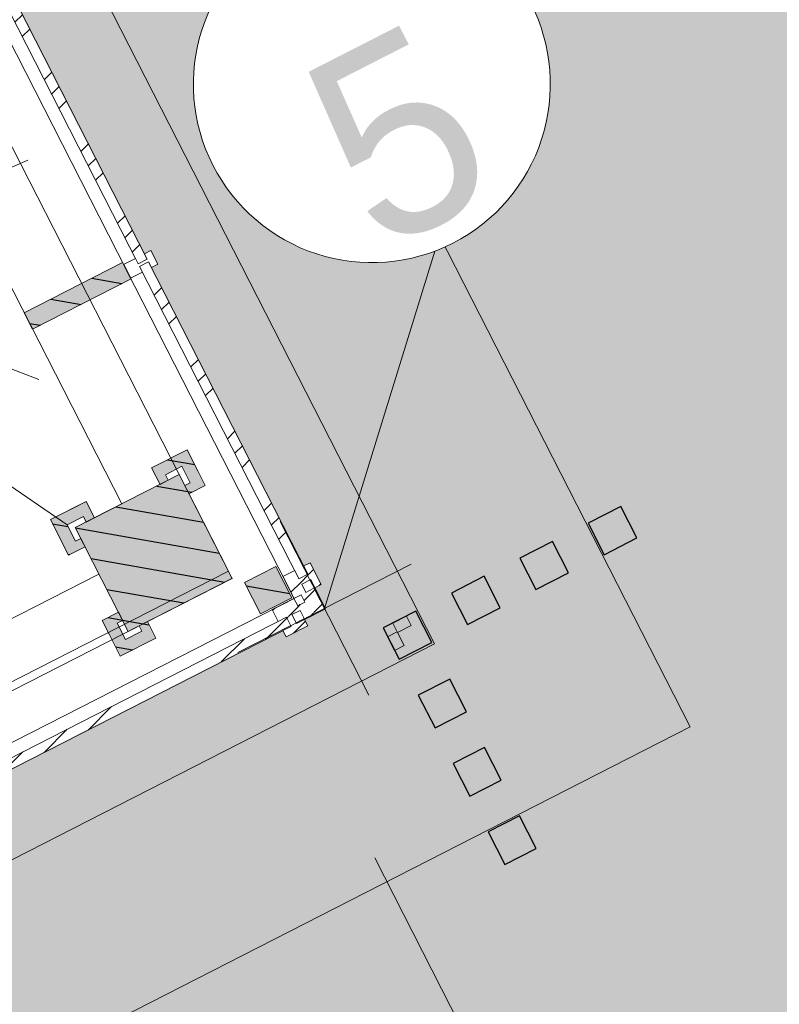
# Model space of a CAD drawing. Header units: metres. Extents: x 538891 to 1080079, y 6588829 to 13178720.
# Tile 845 of 1056: x 539936.97 to 539939.44, y 6589202.28 to 6589205.49. Entities that reach past the tile are written whole.
import ezdxf

# ---------------------------------------------------------------- set-up
doc = ezdxf.new("R2010")
doc.units = ezdxf.units.M
doc.header["$LTSCALE"] = 0.4
doc.header["$PDMODE"] = 1
doc.header["$PDSIZE"] = -2
for name, pattern in [('DASHED', [52.916667, 26.458333, -26.458333]), ('Hidden Line', [48.902778, 35.277778, -13.625]), ('Triple Dashed', [92.604163, 66.145831, -26.458332])]:
    doc.linetypes.add(name, pattern=pattern)
for name, color, linetype in [('AR', 7, 'Continuous'), ('KINO_ASENDIPLAAN', 7, 'Continuous'), ('KINO_GRID', 7, 'Continuous'), ('KINO_PINNAKATTED 2', 7, 'Continuous')]:
    doc.layers.add(name, color=color, linetype=linetype)
doc.styles.add('HK Explorer Book', font='txt')
pattern_1 = [(45, (0, 0), (-0.176776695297, 0.176776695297), []), (45, (-0.03536, 0.03536), (-0.176776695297, 0.176776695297), []), (45, (-0.0707, 0.0707), (-0.176776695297, 0.176776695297), [])]
pattern_2 = [(-10, (42.05, 28.59), (0.015628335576, 0.0886326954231), [])]

# ---------------------------------------------------------------- blocks, each defined once
blk = doc.blocks.new('Parametric Object-242')
at = {"color": 7, "linetype": 'Continuous', "lineweight": 9}
for p, q in [((0, 0), (0.9142, 0.9395)), ((0, 0.3175), (0, -0.3175)), ((-0.3175, 0), (0.3175, 0))]:
    blk.add_line(p, q, dxfattribs=at)
at = {"color": 0, "flags": 1}
for tag in ['Stake_#', 'segment_type', 'segment_length', 'segment_angle', 'segment_radius', 'segment_sweep', 'segment_rise', 'clockmode', 'polyline_ID', 'tag']:
    blk.add_attdef(tag, (539936.7518, 6589203.1437), '', height=0.00018, dxfattribs=at)
at = {"color": 255, "linetype": 'Continuous', "lineweight": 9}
blk.add_wipeout([(0.9142, 0.8699), (0.8572, 0.8727), (0.8007, 0.8811), (0.7453, 0.8949), (0.6915, 0.9142), (0.6399, 0.9386), (0.5909, 0.9679), (0.5451, 1.002), (0.5027, 1.0403), (0.4644, 1.0826), (0.4304, 1.1285), (0.401, 1.1775), (0.3766, 1.2291), (0.3574, 1.2828), (0.3435, 1.3382), (0.3351, 1.3947), (0.3323, 1.4518), (0.3351, 1.5088), (0.3435, 1.5653), (0.3574, 1.6207), (0.3766, 1.6744), (0.401, 1.7261), (0.4304, 1.775), (0.4644, 1.8209), (0.5027, 1.8632), (0.5451, 1.9016), (0.5909, 1.9356), (0.6399, 1.9649), (0.6915, 1.9893), (0.7453, 2.0086), (0.8007, 2.0225), (0.8572, 2.0308), (0.9142, 2.0336), (0.9712, 2.0308), (1.0277, 2.0225), (1.0831, 2.0086), (1.1369, 1.9893), (1.1885, 1.9649), (1.2375, 1.9356), (1.2833, 1.9016), (1.3256, 1.8632), (1.364, 1.8209), (1.398, 1.775), (1.4274, 1.7261), (1.4518, 1.6744), (1.471, 1.6207), (1.4849, 1.5653), (1.4933, 1.5088), (1.4961, 1.4518), (1.4933, 1.3947), (1.4849, 1.3382), (1.471, 1.2828), (1.4518, 1.2291), (1.4274, 1.1775), (1.398, 1.1285), (1.364, 1.0826), (1.3256, 1.0403), (1.2833, 1.002), (1.2375, 0.9679), (1.1885, 0.9386), (1.1369, 0.9142), (1.0831, 0.8949), (1.0277, 0.8811), (0.9712, 0.8727)], dxfattribs=at)
at = {"color": 7, "linetype": 'Continuous', "lineweight": 9, "flags": 128}
blk.add_lwpolyline([(0.3323, 1.4518, 0.414214), (0.9142, 0.8699, 0.414214), (1.4961, 1.4518, 0.414214), (0.9142, 2.0336, 0.414214)], format="xyb", close=True, dxfattribs=at)
at = {"color": 7, "insert": (0.9142, 0.9395), "char_height": 0.6328, "attachment_point": 8, "line_spacing_factor": 0.975274, "style": 'HK Explorer Book'}
blk.add_mtext('5', dxfattribs=at)

msp = doc.modelspace()

# ---------------------------------------------------------------- hatches: boundary and pattern name
at = {"layer": 'AR', "linetype": 'Continuous', "lineweight": 9, "true_color": 0xe2f3f5}
h = msp.add_hatch(dxfattribs=at)
h.set_pattern_fill('ALUMINUM_0001', style=0, pattern_type=2)
h.set_pattern_definition(pattern_1)
h.paths.add_polyline_path([(539936.7355, 6589205.9738), (539936.7061, 6589205.9588), (539937.3516, 6589204.694), (539937.381, 6589204.709)])
h = msp.add_hatch(dxfattribs=at)
h.set_pattern_fill('ALUMINUM_0001', style=0, pattern_type=2)
h.set_pattern_definition(pattern_1)
h.paths.add_polyline_path([(539937.3855, 6589204.7001), (539937.3561, 6589204.6851), (539937.8756, 6589203.6674), (539937.905, 6589203.6824)])
at = {"layer": 'AR', "linetype": 'Continuous', "lineweight": 0, "true_color": 0xcccccc}
for points in [[(539937.5168, 6589203.9447), (539937.5703, 6589203.9719), (539937.5475, 6589204.0165), (539937.5112, 6589204.0877), (539937.3954, 6589204.0286), (539937.4227, 6589203.9752), (539937.4494, 6589203.9888), (539937.4403, 6589204.0066), (539937.4937, 6589204.0339), (539937.521, 6589203.9805), (539937.5032, 6589203.9714)], [(539937.2089, 6589203.8661), (539937.1816, 6589203.9195), (539937.1371, 6589203.8968), (539937.0658, 6589203.8604), (539937.1249, 6589203.7446), (539937.1784, 6589203.7719), (539937.1647, 6589203.7986), (539937.1469, 6589203.7895), (539937.1196, 6589203.843), (539937.1731, 6589203.8703), (539937.1822, 6589203.8524)], [(539937.2875, 6589203.5581), (539937.234, 6589203.5309), (539937.2568, 6589203.4863), (539937.2931, 6589203.4151), (539937.4089, 6589203.4742), (539937.3816, 6589203.5276), (539937.3549, 6589203.514), (539937.364, 6589203.4962), (539937.3106, 6589203.4689), (539937.2833, 6589203.5223), (539937.3011, 6589203.5314)]]:
    msp.add_hatch(color=254, dxfattribs=at).paths.add_polyline_path(points)
at = {"layer": 'AR', "linetype": 'Continuous', "lineweight": 25, "true_color": 0x848484}
h = msp.add_hatch(dxfattribs=at)
h.set_pattern_fill('WOOD_0001', color=252, style=0, pattern_type=2)
h.set_pattern_definition(pattern_2)
h.paths.add_polyline_path([(539937.5168, 6589203.9447), (539937.5703, 6589203.9719), (539937.5475, 6589204.0165), (539937.5112, 6589204.0877), (539937.3954, 6589204.0286), (539937.4227, 6589203.9752), (539937.4494, 6589203.9888), (539937.4403, 6589204.0066), (539937.4937, 6589204.0339), (539937.521, 6589203.9805), (539937.5032, 6589203.9714)])
h = msp.add_hatch(dxfattribs=at)
h.set_pattern_fill('WOOD_0001', color=252, style=0, pattern_type=2)
h.set_pattern_definition(pattern_2)
h.paths.add_polyline_path([(539937.6577, 6589203.6685), (539937.485, 6589204.007), (539937.1465, 6589203.8343), (539937.3193, 6589203.4958)])
h = msp.add_hatch(dxfattribs=at)
h.set_pattern_fill('WOOD_0001', color=252, style=0, pattern_type=2)
h.set_pattern_definition(pattern_2)
h.paths.add_polyline_path([(539937.2089, 6589203.8661), (539937.1816, 6589203.9195), (539937.1371, 6589203.8968), (539937.0658, 6589203.8604), (539937.1249, 6589203.7446), (539937.1784, 6589203.7719), (539937.1647, 6589203.7986), (539937.1469, 6589203.7895), (539937.1196, 6589203.843), (539937.1731, 6589203.8703), (539937.1822, 6589203.8524)])
at = {"layer": 'AR', "linetype": 'Continuous', "lineweight": 9, "true_color": 0xe2f3f5}
h = msp.add_hatch(dxfattribs=at)
h.set_pattern_fill('ALUMINUM_0001', style=0, pattern_type=2)
h.set_pattern_definition(pattern_1)
h.paths.add_polyline_path([(539937.8498, 6589203.5123), (539937.8348, 6589203.5417), (539936.8285, 6589203.0281), (539936.8435, 6589202.9987)])
at = {"layer": 'AR', "linetype": 'Continuous', "lineweight": 25, "true_color": 0x848484}
h = msp.add_hatch(dxfattribs=at)
h.set_pattern_fill('WOOD_0001', color=252, style=0, pattern_type=2)
h.set_pattern_definition(pattern_2)
h.paths.add_polyline_path([(539937.2875, 6589203.5581), (539937.234, 6589203.5309), (539937.2568, 6589203.4863), (539937.2931, 6589203.4151), (539937.4089, 6589203.4742), (539937.3816, 6589203.5276), (539937.3549, 6589203.514), (539937.364, 6589203.4962), (539937.3106, 6589203.4689), (539937.2833, 6589203.5223), (539937.3011, 6589203.5314)])
at = {"layer": 'KINO_PINNAKATTED 2', "linetype": 'Continuous', "lineweight": 0, "true_color": 0xd4dae2}
h = msp.add_hatch(color=254, dxfattribs=at)
h.paths.add_polyline_path([(539933.6085, 6589273.0071), (539931.0081, 6589278.1018), (539927.9129, 6589276.522), (539930.5133, 6589271.4273), (539895.4868, 6589253.5497), (539896.7416, 6589251.0914), (539898.6753, 6589252.0784), (539898.7326, 6589251.9662), (539903.1673, 6589254.2296), (539906.2625, 6589255.8094), (539909.5358, 6589257.4801), (539912.6309, 6589259.0599), (539925.4569, 6589265.6063), (539924.7949, 6589266.9031), (539927.8901, 6589268.4829), (539928.552, 6589267.186), (539931.7131, 6589268.7994), (539935.6018, 6589261.1806), (539938.8092, 6589262.8176), (539934.8632, 6589270.5488), (539947.6891, 6589277.0952), (539960.7365, 6589251.5324), (539947.9104, 6589244.9861), (539948.515, 6589243.8015), (539945.3058, 6589242.1635), (539945.2114, 6589242.3486), (539938.2711, 6589238.8062), (539938.2748, 6589238.799), (539938.5331, 6589238.9309), (539938.5558, 6589238.8863), (539938.5349, 6589238.8756), (539939.146, 6589237.6784), (539939.1669, 6589237.689), (539939.1786, 6589237.6661), (539942.0107, 6589239.1124), (539943.9742, 6589235.2655), (539941.124, 6589233.8107), (539941.8019, 6589232.4748), (539927.0487, 6589224.9475), (539927.1537, 6589224.7418), (539929.5283, 6589225.9538), (539930.126, 6589224.7828), (539927.7514, 6589223.5708), (539929.097, 6589220.9344), (539931.4716, 6589222.1464), (539933.3764, 6589218.4144), (539931.0018, 6589217.2024), (539929.7471, 6589219.6605), (539934.9444, 6589209.4775), (539937.3192, 6589210.6896), (539937.927, 6589209.4987), (539935.5522, 6589208.2866), (539937.9591, 6589203.5709), (539925.4216, 6589197.1605), (539925.4244, 6589197.1552), (539925.3887, 6589197.137), (539925.4224, 6589197.0711), (539924.4537, 6589196.5767), (539925.2563, 6589195.0041), (539922.1612, 6589193.4244), (539921.3586, 6589194.9969), (539918.0853, 6589193.3262), (539918.8879, 6589191.7537), (539917.4265, 6589191.0078), (539921.9771, 6589182.092), (539923.4385, 6589182.8379), (539936.1754, 6589189.3388), (539932.925, 6589195.7072), (539945.6618, 6589202.2082), (539943.107, 6589207.2138), (539941.5148, 6589206.4012), (539939.5191, 6589210.3113), (539941.1112, 6589211.1239), (539934.6104, 6589223.8607), (539950.6205, 6589232.0323), (539953.2222, 6589226.935), (539960.5209, 6589230.6632), (539960.4879, 6589230.5344), (539962.3055, 6589231.462), (539962.3387, 6589231.5913), (539967.5488, 6589234.2532), (539968.8955, 6589231.6147), (539965.7113, 6589229.9895), (539968.2662, 6589224.9838), (539971.4504, 6589226.609), (539963.9689, 6589241.2671), (539965.609, 6589247.7099), (539964.884, 6589247.3398), (539964.2792, 6589248.5243), (539966.0337, 6589249.4199), (539967.9882, 6589257.2906), (539966.2762, 6589256.4168), (539967.1048, 6589254.783), (539962.2394, 6589252.2997), (539948.5421, 6589279.136), (539964.257, 6589287.1569), (539962.3675, 6589287.6857), (539947.934, 6589280.3273), (539941.869, 6589292.2102), (539939.7602, 6589292.6298), (539946.4344, 6589279.5534), (539941.2506, 6589276.9076), (539934.7494, 6589289.6443), (539933.8942, 6589289.2078), (539933.5286, 6589287.5279), (539934.1697, 6589287.8552), (539940.066, 6589276.303)])
h.paths.add_polyline_path([(539963.3574, 6589238.5332), (539961.3578, 6589237.5126), (539962.0534, 6589236.1499), (539964.053, 6589237.1705)], flags=16)
h.paths.add_polyline_path([(539957.5501, 6589233.9635), (539956.9454, 6589235.1483), (539953.8502, 6589233.5685), (539954.4549, 6589232.3837)], flags=16)
h.paths.add_polyline_path([(539936.4944, 6589228.0333), (539935.8967, 6589229.2043), (539932.8016, 6589227.6245), (539933.3993, 6589226.4535)], flags=16)
h.paths.add_polyline_path([(539929.8303, 6589194.1271), (539923.3728, 6589190.8311), (539924.0683, 6589189.4684), (539930.5258, 6589192.7643)], flags=16)
h.paths.add_polyline_path([(539964.1454, 6589248.5683), (539964.8411, 6589247.2055)], flags=16)
h.paths.add_polyline_path([(539950.5107, 6589239.8914), (539953.784, 6589241.5621), (539953.0885, 6589242.9249), (539949.8152, 6589241.2542)], flags=16)
h.paths.add_polyline_path([(539959.4569, 6589246.1753), (539957.4556, 6589245.1538), (539958.1546, 6589243.7928), (539960.1525, 6589244.8126)], flags=16)

# ---------------------------------------------------------------- linework, layer by layer
at = {"layer": 'AR', "color": 7, "linetype": 'DASHED', "lineweight": 9}
msp.add_line((539915.2285, 6589218.8965), (539937.1196, 6589203.843), dxfattribs=at)
at = {"layer": 'AR', "color": 7, "linetype": 'Continuous', "lineweight": 9}
for p, q in [((539939.1513, 6589203.1846), (539936.2509, 6589208.8672)), ((539938.3172, 6589203.455), (539935.6986, 6589208.5854)), ((539936.9802, 6589204.5346), (539937.0075, 6589204.4811)), ((539937.6983, 6589203.6556), (539937.8008, 6589203.7079)), ((539937.6983, 6589203.6556), (539937.7506, 6589203.5532)), ((539927.9963, 6589198.1872), (539938.3172, 6589203.455)), ((539928.2782, 6589197.6349), (539939.1513, 6589203.1846))]:
    msp.add_line(p, q, dxfattribs=at)
at = {"layer": 'AR', "color": 251, "linetype": 'Continuous', "lineweight": 9, "true_color": 0x575757}
for p, q in [((539936.9919, 6589205.032), (539936.5483, 6589204.8398)), ((539936.5019, 6589204.5207), (539937.0274, 6589204.3168))]:
    msp.add_line(p, q, dxfattribs=at)
at = {"layer": 'AR', "color": 9, "linetype": 'Continuous', "lineweight": 9, "true_color": 0xc9c5ab, "flags": 128}
msp.add_lwpolyline([(539930.1743, 6589208.1684), (539933.343, 6589201.9603), (539933.4588, 6589202.0194), (539933.5179, 6589201.9036), (539933.4644, 6589201.8763), (539933.5099, 6589201.7872), (539937.2238, 6589203.6828), (539937.1784, 6589203.7719), (539937.1249, 6589203.7446), (539937.0658, 6589203.8604), (539937.1816, 6589203.9195), (539937.2089, 6589203.8661), (539937.2982, 6589203.9117), (539934.075, 6589210.2267)], dxfattribs=at)
at = {"layer": 'AR', "color": 7, "linetype": 'Continuous', "lineweight": 9, "flags": 128}
msp.add_lwpolyline([(539930.1743, 6589208.1684), (539933.343, 6589201.9603), (539933.4588, 6589202.0194), (539933.5179, 6589201.9036), (539933.4644, 6589201.8763), (539933.5099, 6589201.7872), (539937.2238, 6589203.6828), (539937.1784, 6589203.7719), (539937.1249, 6589203.7446), (539937.0658, 6589203.8604), (539937.1816, 6589203.9195), (539937.2089, 6589203.8661), (539937.2982, 6589203.9117), (539934.075, 6589210.2267)], dxfattribs=at)
at = {"layer": 'AR', "color": 250, "linetype": 'Continuous', "lineweight": 9, "true_color": 0x333333, "flags": 128}
msp.add_lwpolyline([(539933.957, 6589209.6873), (539935.4387, 6589206.7844), (539935.9375, 6589207.039), (539937.6458, 6589203.6919), (539925.2561, 6589197.3682), (539925.1652, 6589197.5464), (539916.0361, 6589192.8868), (539916.8141, 6589191.3625), (539916.9566, 6589191.4353), (539922.1482, 6589181.2636)], dxfattribs=at)
msp.add_lwpolyline([(539933.957, 6589209.6873), (539935.4387, 6589206.7844), (539935.9375, 6589207.039), (539937.6458, 6589203.6919), (539925.2561, 6589197.3682), (539925.1652, 6589197.5464), (539916.0361, 6589192.8868), (539916.8141, 6589191.3625), (539916.9566, 6589191.4353), (539922.1482, 6589181.2636)], dxfattribs=at)
msp.add_lwpolyline([(539933.957, 6589209.6873), (539935.4387, 6589206.7844), (539935.9375, 6589207.039), (539937.6458, 6589203.6919), (539925.2561, 6589197.3682), (539925.1652, 6589197.5464), (539916.0361, 6589192.8868), (539916.8141, 6589191.3625), (539916.9566, 6589191.4353), (539922.1482, 6589181.2636)], dxfattribs=at)
msp.add_lwpolyline([(539933.957, 6589209.6873), (539935.4387, 6589206.7844), (539935.9375, 6589207.039), (539937.6458, 6589203.6919), (539925.2561, 6589197.3682), (539925.1652, 6589197.5464), (539916.0361, 6589192.8868), (539916.8141, 6589191.3625), (539916.9566, 6589191.4353), (539922.1482, 6589181.2636)], dxfattribs=at)
msp.add_lwpolyline([(539933.957, 6589209.6873), (539935.4387, 6589206.7844), (539935.9375, 6589207.039), (539937.6458, 6589203.6919), (539925.2561, 6589197.3682), (539925.1652, 6589197.5464), (539916.0361, 6589192.8868), (539916.8141, 6589191.3625), (539916.9566, 6589191.4353), (539922.1482, 6589181.2636)], dxfattribs=at)
msp.add_lwpolyline([(539933.957, 6589209.6873), (539935.4387, 6589206.7844), (539935.9375, 6589207.039), (539937.6458, 6589203.6919), (539925.2561, 6589197.3682), (539925.1652, 6589197.5464), (539916.0361, 6589192.8868), (539916.8141, 6589191.3625), (539916.9566, 6589191.4353), (539922.1482, 6589181.2636)], dxfattribs=at)
at = {"layer": 'AR', "color": 7, "linetype": 'Continuous', "lineweight": 9, "flags": 128}
for points in [[(539936.7355, 6589205.9738), (539936.7061, 6589205.9588), (539937.3516, 6589204.694), (539937.381, 6589204.709)], [(539937.3855, 6589204.7001), (539937.3561, 6589204.6851), (539937.8756, 6589203.6674), (539937.905, 6589203.6824)], [(539937.5168, 6589203.9447), (539937.5703, 6589203.9719), (539937.5475, 6589204.0165), (539937.5112, 6589204.0877), (539937.3954, 6589204.0286), (539937.4227, 6589203.9752), (539937.4494, 6589203.9888), (539937.4403, 6589204.0066), (539937.4937, 6589204.0339), (539937.521, 6589203.9805), (539937.5032, 6589203.9714)], [(539937.6577, 6589203.6685), (539937.485, 6589204.007), (539937.1465, 6589203.8343), (539937.3193, 6589203.4958)], [(539937.2089, 6589203.8661), (539937.1816, 6589203.9195), (539937.1371, 6589203.8968), (539937.0658, 6589203.8604), (539937.1249, 6589203.7446), (539937.1784, 6589203.7719), (539937.1647, 6589203.7986), (539937.1469, 6589203.7895), (539937.1196, 6589203.843), (539937.1731, 6589203.8703), (539937.1822, 6589203.8524)], [(539937.8498, 6589203.5123), (539937.8348, 6589203.5417), (539936.8285, 6589203.0281), (539936.8435, 6589202.9987)], [(539937.2875, 6589203.5581), (539937.234, 6589203.5309), (539937.2568, 6589203.4863), (539937.2931, 6589203.4151), (539937.4089, 6589203.4742), (539937.3816, 6589203.5276), (539937.3549, 6589203.514), (539937.364, 6589203.4962), (539937.3106, 6589203.4689), (539937.2833, 6589203.5223), (539937.3011, 6589203.5314)]]:
    msp.add_lwpolyline(points, close=True, dxfattribs=at)
at = {"layer": 'AR', "color": 8, "linetype": 'Continuous', "lineweight": 25, "true_color": 0x808080, "flags": 128}
for points in [[(539938.9251, 6589203.9028), (539938.8182, 6589203.8482), (539938.8705, 6589203.7458), (539938.9773, 6589203.8004)], [(539938.7024, 6589203.7891), (539938.5955, 6589203.7346), (539938.6478, 6589203.6322), (539938.7547, 6589203.6867)], [(539938.4797, 6589203.6755), (539938.3728, 6589203.6209), (539938.4251, 6589203.5185), (539938.532, 6589203.5731)], [(539938.257, 6589203.5618), (539938.1502, 6589203.5073), (539938.2024, 6589203.4048), (539938.3093, 6589203.4594)], [(539938.4219, 6589203.2334), (539938.3673, 6589203.3402), (539938.2649, 6589203.288), (539938.3195, 6589203.1811)], [(539938.5355, 6589203.0107), (539938.481, 6589203.1176), (539938.3786, 6589203.0653), (539938.4331, 6589202.9584)], [(539938.6492, 6589202.788), (539938.5946, 6589202.8949), (539938.4922, 6589202.8426), (539938.5468, 6589202.7357)]]:
    msp.add_lwpolyline(points, close=True, dxfattribs=at)
at = {"layer": 'AR', "color": 7, "linetype": 'Hidden Line', "lineweight": 9, "flags": 128}
for points in [[(539938.2259, 6589203.5459), (539938.1813, 6589203.5232), (539938.1972, 6589203.492), (539938.2418, 6589203.5147)], [(539938.1649, 6589203.4783), (539938.1877, 6589203.4338), (539938.2188, 6589203.4497), (539938.1961, 6589203.4942)]]:
    msp.add_lwpolyline(points, close=True, dxfattribs=at)
at = {"layer": 'AR', "color": 254, "linetype": 'Continuous', "true_color": 0xcccccc}
msp.add_solid([(539937.6577, 6589203.6685), (539937.485, 6589204.007), (539937.3193, 6589203.4958), (539937.1465, 6589203.8343)], dxfattribs=at)
at = {"layer": 'AR', "color": 9, "linetype": 'Continuous', "true_color": 0xc0c0c0}
for points in [[(539938.9251, 6589203.9028), (539938.8182, 6589203.8482), (539938.9773, 6589203.8004), (539938.8705, 6589203.7458)], [(539938.7024, 6589203.7891), (539938.5955, 6589203.7346), (539938.7547, 6589203.6867), (539938.6478, 6589203.6322)], [(539938.4797, 6589203.6755), (539938.3728, 6589203.6209), (539938.532, 6589203.5731), (539938.4251, 6589203.5185)], [(539938.257, 6589203.5618), (539938.1502, 6589203.5073), (539938.3093, 6589203.4594), (539938.2024, 6589203.4048)], [(539938.4219, 6589203.2334), (539938.3673, 6589203.3402), (539938.3195, 6589203.1811), (539938.2649, 6589203.288)], [(539938.5355, 6589203.0107), (539938.481, 6589203.1176), (539938.4331, 6589202.9584), (539938.3786, 6589203.0653)], [(539938.6492, 6589202.788), (539938.5946, 6589202.8949), (539938.5468, 6589202.7357), (539938.4922, 6589202.8426)]]:
    msp.add_solid(points, dxfattribs=at)
at = {"layer": 'KINO_GRID', "color": 254, "linetype": 'Continuous', "true_color": 0xe6e6e6}
for points in [[(539952.0568, 6589197.5427), (539952.1459, 6589197.5882), (539935.7917, 6589229.41), (539935.8808, 6589229.4555)], [(539950.7149, 6589192.308), (539950.804, 6589192.3534), (539932.6075, 6589227.7848), (539932.6966, 6589227.8302)], [(539929.4233, 6589226.1595), (539947.7238, 6589190.3044), (539929.5124, 6589226.205), (539947.8129, 6589190.3499)], [(539937.4024, 6589202.809), (539937.4479, 6589202.7199), (539943.7116, 6589206.0292), (539943.757, 6589205.9401)], [(539937.5479, 6589204.3765), (539939.9227, 6589205.5886), (539937.5025, 6589204.4655), (539939.8773, 6589205.6776)], [(539937.2388, 6589203.2032), (539937.1497, 6589203.1577), (539939.4279, 6589198.9141), (539939.3389, 6589198.8686)], [(539938.0823, 6589201.5505), (539938.1278, 6589201.4614), (539941.1774, 6589203.1303), (539941.2229, 6589203.0412)]]:
    msp.add_solid(points, dxfattribs=at)

# ---------------------------------------------------------------- next in the draw order: wipeouts: each hides what was drawn before it
at = {"color": 255, "linetype": 'Continuous', "lineweight": 5}
for points in [[(539937.3561, 6589204.6851), (539937.3855, 6589204.7001), (539937.3946, 6589204.6823), (539937.4156, 6589204.693), (539937.3928, 6589204.7375), (539937.3719, 6589204.7268), (539937.381, 6589204.709), (539937.3516, 6589204.694), (539937.3425, 6589204.7118), (539937.3038, 6589204.6921), (539937.3265, 6589204.6475), (539937.3652, 6589204.6673)], [(539937.8348, 6589203.5417), (539937.8498, 6589203.5123), (539937.8676, 6589203.5214), (539937.8526, 6589203.5507)]]:
    msp.add_wipeout(points, dxfattribs=at).dxf.layer = 'AR'

# ---------------------------------------------------------------- next in the draw order: hatches: boundary and pattern name
at = {"layer": 'AR', "linetype": 'Continuous', "lineweight": 25, "true_color": 0x848484}
h = msp.add_hatch(dxfattribs=at)
h.set_pattern_fill('ALUMINUM_0001_1', color=252, style=0, pattern_type=2)
h.set_pattern_definition(pattern_1)
h.paths.add_polyline_path([(539937.3561, 6589204.6851), (539937.3855, 6589204.7001), (539937.3946, 6589204.6823), (539937.4156, 6589204.693), (539937.3928, 6589204.7375), (539937.3719, 6589204.7268), (539937.381, 6589204.709), (539937.3516, 6589204.694), (539937.3425, 6589204.7118), (539937.3038, 6589204.6921), (539937.3265, 6589204.6475), (539937.3652, 6589204.6673)])
h = msp.add_hatch(dxfattribs=at)
h.set_pattern_fill('WOOD_0001', color=252, style=0, pattern_type=2)
h.set_pattern_definition(pattern_2)
h.paths.add_polyline_path([(539936.9802, 6589204.5346), (539937.0075, 6589204.4811), (539937.3282, 6589204.6448), (539937.3009, 6589204.6982)])
h = msp.add_hatch(dxfattribs=at)
h.set_pattern_fill('ALUMINUM_0001_1', color=252, style=0, pattern_type=2)
h.set_pattern_definition(pattern_1)
h.paths.add_polyline_path([(539937.8348, 6589203.5417), (539937.8498, 6589203.5123), (539937.8676, 6589203.5214), (539937.8526, 6589203.5507)])

# ---------------------------------------------------------------- next in the draw order: linework, layer by layer
at = {"layer": 'AR', "color": 7, "linetype": 'Hidden Line', "lineweight": 9}
msp.add_line((539936.6644, 6589205.9452), (539937.3145, 6589204.6715), dxfattribs=at)
msp.add_line((539936.6644, 6589205.9452), (539937.3145, 6589204.6715), dxfattribs=at)
msp.add_line((539936.6644, 6589205.9452), (539937.3145, 6589204.6715), dxfattribs=at)
at = {"layer": 'AR', "color": 7, "linetype": 'Continuous', "lineweight": 9}
for p, q in [((539936.6644, 6589205.9452), (539937.3145, 6589204.6715)), ((539937.3719, 6589204.7268), (539937.3928, 6589204.7375)), ((539937.3719, 6589204.7268), (539937.381, 6589204.709)), ((539937.3928, 6589204.7375), (539937.4156, 6589204.693)), ((539936.9802, 6589204.5346), (539937.3009, 6589204.6982)), ((539937.3009, 6589204.6982), (539937.3282, 6589204.6448)), ((539937.3038, 6589204.6921), (539937.3425, 6589204.7118)), ((539937.3038, 6589204.6921), (539937.3265, 6589204.6475)), ((539937.3425, 6589204.7118), (539937.3516, 6589204.694)), ((539937.3516, 6589204.694), (539937.381, 6589204.709)), ((539937.3561, 6589204.6851), (539937.3855, 6589204.7001)), ((539937.3855, 6589204.7001), (539937.3946, 6589204.6823)), ((539937.3946, 6589204.6823), (539937.4156, 6589204.693)), ((539937.3265, 6589204.6475), (539937.3652, 6589204.6673)), ((539937.3561, 6589204.6851), (539937.3652, 6589204.6673)), ((539937.0075, 6589204.4811), (539937.3282, 6589204.6448))]:
    msp.add_line(p, q, dxfattribs=at)
at = {"layer": 'AR', "color": 7, "linetype": 'Continuous', "lineweight": 5}
msp.add_point((539937.3145, 6589204.6715), dxfattribs=at)
msp.add_point((539937.3145, 6589204.6715), dxfattribs=at)
msp.add_point((539937.3145, 6589204.6715), dxfattribs=at)
msp.add_point((539937.3145, 6589204.6715), dxfattribs=at)
msp.add_point((539937.3145, 6589204.6715), dxfattribs=at)
at = {"layer": 'AR', "color": 254, "linetype": 'Continuous', "true_color": 0xcccccc}
msp.add_solid([(539936.9802, 6589204.5346), (539937.0075, 6589204.4811), (539937.3009, 6589204.6982), (539937.3282, 6589204.6448)], dxfattribs=at)

# ---------------------------------------------------------------- next in the draw order: wipeouts: each hides what was drawn before it
at = {"color": 255, "linetype": 'Continuous', "lineweight": 5}
msp.add_wipeout([(539937.7883, 6589203.5668), (539937.8081, 6589203.528), (539937.8793, 6589203.5644), (539937.8595, 6589203.6031)], dxfattribs=at).dxf.layer = 'AR'

# ---------------------------------------------------------------- next in the draw order: hatches: boundary and pattern name
at = {"layer": 'AR', "linetype": 'Continuous', "lineweight": 25, "true_color": 0x848484}
h = msp.add_hatch(dxfattribs=at)
h.set_pattern_fill('ALUMINUM_0001_1', color=252, style=0, pattern_type=2)
h.set_pattern_definition(pattern_1)
h.paths.add_polyline_path([(539937.7883, 6589203.5668), (539937.8081, 6589203.528), (539937.8793, 6589203.5644), (539937.8595, 6589203.6031)])

# ---------------------------------------------------------------- next in the draw order: wipeouts: each hides what was drawn before it
at = {"color": 255, "linetype": 'Continuous', "lineweight": 5}
msp.add_wipeout([(539937.905, 6589203.5141), (539937.8943, 6589203.535), (539937.8231, 6589203.4986), (539937.8337, 6589203.4777)], dxfattribs=at).dxf.layer = 'AR'

# ---------------------------------------------------------------- next in the draw order: hatches: boundary and pattern name
at = {"layer": 'AR', "linetype": 'Continuous', "lineweight": 25, "true_color": 0x848484}
h = msp.add_hatch(dxfattribs=at)
h.set_pattern_fill('ALUMINUM_0001_1', color=252, style=0, pattern_type=2)
h.set_pattern_definition(pattern_1)
h.paths.add_polyline_path([(539937.905, 6589203.5141), (539937.8943, 6589203.535), (539937.8231, 6589203.4986), (539937.8337, 6589203.4777)])

# ---------------------------------------------------------------- next in the draw order: linework, layer by layer
at = {"layer": 'AR', "color": 7, "linetype": 'Continuous', "lineweight": 9}
for p, q in [((539937.7883, 6589203.5668), (539937.8081, 6589203.528)), ((539937.8081, 6589203.528), (539937.8348, 6589203.5417)), ((539937.8348, 6589203.5417), (539937.8498, 6589203.5123)), ((539937.8231, 6589203.4986), (539937.8498, 6589203.5123)), ((539937.8337, 6589203.4777), (539937.905, 6589203.5141)), ((539937.8231, 6589203.4986), (539937.8337, 6589203.4777))]:
    msp.add_line(p, q, dxfattribs=at)

# ---------------------------------------------------------------- next in the draw order: wipeouts: each hides what was drawn before it
at = {"color": 255, "linetype": 'Continuous', "lineweight": 5}
msp.add_wipeout([(539937.9277, 6589203.6379), (539937.9223, 6589203.6352), (539937.9544, 6589203.5724), (539937.8916, 6589203.5403), (539937.8943, 6589203.535), (539937.9625, 6589203.5698)], dxfattribs=at).dxf.layer = 'AR'

# ---------------------------------------------------------------- next in the draw order: hatches: boundary and pattern name
at = {"layer": 'AR', "linetype": 'Continuous', "lineweight": 25, "true_color": 0x848484}
h = msp.add_hatch(dxfattribs=at)
h.set_pattern_fill('ALUMINUM_0001_1', color=252, style=0, pattern_type=2)
h.set_pattern_definition(pattern_1)
h.paths.add_polyline_path([(539937.9277, 6589203.6379), (539937.9223, 6589203.6352), (539937.9544, 6589203.5724), (539937.8916, 6589203.5403), (539937.8943, 6589203.535), (539937.9625, 6589203.5698)])

# ---------------------------------------------------------------- next in the draw order: wipeouts: each hides what was drawn before it
at = {"color": 255, "linetype": 'Continuous', "lineweight": 5}
msp.add_wipeout([(539937.8912, 6589203.6126), (539937.9251, 6589203.6298), (539937.9223, 6589203.6352), (539937.8831, 6589203.6152), (539937.8952, 6589203.5916), (539937.8716, 6589203.5795), (539937.8916, 6589203.5403), (539937.8969, 6589203.5431), (539937.8797, 6589203.5769), (539937.9033, 6589203.589)], dxfattribs=at).dxf.layer = 'AR'

# ---------------------------------------------------------------- next in the draw order: hatches: boundary and pattern name
at = {"layer": 'AR', "linetype": 'Continuous', "lineweight": 25, "true_color": 0x848484}
h = msp.add_hatch(dxfattribs=at)
h.set_pattern_fill('ALUMINUM_0001_1', color=252, style=0, pattern_type=2)
h.set_pattern_definition(pattern_1)
h.paths.add_polyline_path([(539937.8912, 6589203.6126), (539937.9251, 6589203.6298), (539937.9223, 6589203.6352), (539937.8831, 6589203.6152), (539937.8952, 6589203.5916), (539937.8716, 6589203.5795), (539937.8916, 6589203.5403), (539937.8969, 6589203.5431), (539937.8797, 6589203.5769), (539937.9033, 6589203.589)])

# ---------------------------------------------------------------- next in the draw order: wipeouts: each hides what was drawn before it
at = {"color": 255, "linetype": 'Continuous', "lineweight": 5}
for points in [[(539937.8846, 6589203.6496), (539937.914, 6589203.6646), (539937.905, 6589203.6824), (539937.8756, 6589203.6674)], [(539937.9251, 6589203.6298), (539937.8912, 6589203.6126), (539937.9033, 6589203.589), (539937.8797, 6589203.5769), (539937.8969, 6589203.5431), (539937.9544, 6589203.5724)]]:
    msp.add_wipeout(points, dxfattribs=at).dxf.layer = 'AR'

# ---------------------------------------------------------------- next in the draw order: hatches: boundary and pattern name
at = {"layer": 'AR', "linetype": 'Continuous', "lineweight": 25, "true_color": 0x848484}
h = msp.add_hatch(dxfattribs=at)
h.set_pattern_fill('ALUMINUM_0001_1', color=252, style=0, pattern_type=2)
h.set_pattern_definition(pattern_1)
h.paths.add_polyline_path([(539937.8846, 6589203.6496), (539937.914, 6589203.6646), (539937.905, 6589203.6824), (539937.8756, 6589203.6674)])
h = msp.add_hatch(dxfattribs=at)
h.set_pattern_fill('ALUMINUM_0001_1', color=252, style=0, pattern_type=2)
h.set_pattern_definition(pattern_1)
h.paths.add_polyline_path([(539937.9251, 6589203.6298), (539937.8912, 6589203.6126), (539937.9033, 6589203.589), (539937.8797, 6589203.5769), (539937.8969, 6589203.5431), (539937.9544, 6589203.5724)])

# ---------------------------------------------------------------- next in the draw order: linework, layer by layer
at = {"layer": 'AR', "color": 7, "linetype": 'Continuous', "lineweight": 9}
for q in [(539937.8793, 6589203.5644), (539937.8676, 6589203.5214)]:
    msp.add_line((539937.8526, 6589203.5507), q, dxfattribs=at)
at = {"layer": 'AR', "color": 7, "linetype": 'Continuous', "lineweight": 9, "flags": 128}
for points in [[(539937.8676, 6589203.5214), (539937.8943, 6589203.535), (539937.9625, 6589203.5698)], [(539937.8793, 6589203.5644), (539937.8916, 6589203.5403), (539937.8943, 6589203.535), (539937.905, 6589203.5141)]]:
    msp.add_lwpolyline(points, dxfattribs=at)

# ---------------------------------------------------------------- next in the draw order: wipeouts: each hides what was drawn before it
at = {"color": 255, "linetype": 'Continuous', "lineweight": 5}
msp.add_wipeout([(539937.8595, 6589203.6031), (539937.8983, 6589203.6229), (539937.8619, 6589203.6942), (539937.8232, 6589203.6744)], dxfattribs=at).dxf.layer = 'AR'

# ---------------------------------------------------------------- next in the draw order: hatches: boundary and pattern name
at = {"layer": 'AR', "linetype": 'Continuous', "lineweight": 25, "true_color": 0x848484}
h = msp.add_hatch(dxfattribs=at)
h.set_pattern_fill('WOOD_0001', color=252, style=0, pattern_type=2)
h.set_pattern_definition(pattern_2)
h.paths.add_polyline_path([(539937.8008, 6589203.7079), (539937.6983, 6589203.6556), (539937.7506, 6589203.5532), (539937.853, 6589203.6054)])
h = msp.add_hatch(dxfattribs=at)
h.set_pattern_fill('ALUMINUM_0001_1', color=252, style=0, pattern_type=2)
h.set_pattern_definition(pattern_1)
h.paths.add_polyline_path([(539937.8595, 6589203.6031), (539937.8983, 6589203.6229), (539937.8619, 6589203.6942), (539937.8232, 6589203.6744)])

# ---------------------------------------------------------------- next in the draw order: linework, layer by layer
at = {"layer": 'AR', "color": 7, "linetype": 'Hidden Line', "lineweight": 9}
for p, q in [((539937.3145, 6589204.6715), (539937.8598, 6589203.6033)), ((539937.3145, 6589204.6715), (539937.8598, 6589203.6033)), ((539937.3145, 6589204.6715), (539937.8598, 6589203.6033)), ((539937.8598, 6589203.6033), (539936.8042, 6589203.0645)), ((539937.8598, 6589203.6033), (539936.8042, 6589203.0645)), ((539937.8598, 6589203.6033), (539936.8042, 6589203.0645))]:
    msp.add_line(p, q, dxfattribs=at)
at = {"layer": 'AR', "color": 7, "linetype": 'Continuous', "lineweight": 9}
for p, q in [((539937.3145, 6589204.6715), (539937.8598, 6589203.6033)), ((539937.8008, 6589203.7079), (539937.853, 6589203.6054)), ((539937.8232, 6589203.6744), (539937.8619, 6589203.6942)), ((539937.8598, 6589203.6033), (539936.8042, 6589203.0645)), ((539937.7506, 6589203.5532), (539937.853, 6589203.6054)), ((539937.8831, 6589203.6152), (539937.8952, 6589203.5916)), ((539937.8716, 6589203.5795), (539937.8952, 6589203.5916))]:
    msp.add_line(p, q, dxfattribs=at)
at = {"layer": 'AR', "color": 7, "linetype": 'Continuous', "lineweight": 9, "flags": 128}
for points in [[(539937.8232, 6589203.6744), (539937.8595, 6589203.6031), (539937.8716, 6589203.5795)], [(539937.7883, 6589203.5668), (539937.8595, 6589203.6031), (539937.8831, 6589203.6152)]]:
    msp.add_lwpolyline(points, dxfattribs=at)
at = {"layer": 'AR', "color": 7, "linetype": 'Continuous', "lineweight": 5}
msp.add_point((539937.8598, 6589203.6033), dxfattribs=at)
msp.add_point((539937.8598, 6589203.6033), dxfattribs=at)
msp.add_point((539937.8598, 6589203.6033), dxfattribs=at)
msp.add_point((539937.8598, 6589203.6033), dxfattribs=at)
msp.add_point((539937.8598, 6589203.6033), dxfattribs=at)
at = {"layer": 'AR', "color": 254, "linetype": 'Continuous', "true_color": 0xcccccc}
msp.add_solid([(539937.8008, 6589203.7079), (539937.6983, 6589203.6556), (539937.853, 6589203.6054), (539937.7506, 6589203.5532)], dxfattribs=at)

# ---------------------------------------------------------------- next in the draw order: wipeouts: each hides what was drawn before it
at = {"color": 255, "linetype": 'Continuous', "lineweight": 5}
msp.add_wipeout([(539937.9122, 6589203.7198), (539937.8913, 6589203.7092), (539937.9277, 6589203.6379), (539937.9486, 6589203.6486)], dxfattribs=at).dxf.layer = 'AR'

# ---------------------------------------------------------------- next in the draw order: hatches: boundary and pattern name
at = {"layer": 'AR', "linetype": 'Continuous', "lineweight": 25, "true_color": 0x848484}
h = msp.add_hatch(dxfattribs=at)
h.set_pattern_fill('ALUMINUM_0001_1', color=252, style=0, pattern_type=2)
h.set_pattern_definition(pattern_1)
h.paths.add_polyline_path([(539937.9122, 6589203.7198), (539937.8913, 6589203.7092), (539937.9277, 6589203.6379), (539937.9486, 6589203.6486)])

# ---------------------------------------------------------------- next in the draw order: linework, layer by layer
at = {"layer": 'AR', "color": 251, "linetype": 'Triple Dashed', "lineweight": 9, "true_color": 0x575757}
for p, q in [((539950.151, 6589179.1918), (539909.3061, 6589259.2168)), ((539881.1007, 6589174.8018), (539961.5646, 6589215.8707))]:
    msp.add_line(p, q, dxfattribs=at)
at = {"layer": 'AR', "color": 7, "linetype": 'Continuous', "lineweight": 9}
for p, q in [((539937.8619, 6589203.6942), (539937.8756, 6589203.6674)), ((539937.8913, 6589203.7092), (539937.9122, 6589203.7198)), ((539937.8913, 6589203.7092), (539937.905, 6589203.6824)), ((539937.9122, 6589203.7198), (539937.9486, 6589203.6486)), ((539937.8756, 6589203.6674), (539937.905, 6589203.6824)), ((539937.8846, 6589203.6496), (539937.914, 6589203.6646)), ((539937.8846, 6589203.6496), (539937.8983, 6589203.6229))]:
    msp.add_line(p, q, dxfattribs=at)
at = {"layer": 'AR', "color": 7, "linetype": 'Continuous', "lineweight": 9, "flags": 128}
for points in [[(539937.914, 6589203.6646), (539937.9277, 6589203.6379), (539937.9625, 6589203.5698)], [(539937.8983, 6589203.6229), (539937.9223, 6589203.6352), (539937.9277, 6589203.6379), (539937.9486, 6589203.6486)]]:
    msp.add_lwpolyline(points, dxfattribs=at)

# ---------------------------------------------------------------- next in the draw order: block references
at = {"layer": 'KINO_ASENDIPLAAN', "color": 7, "rotation": 27.03983034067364}
msp.add_blockref('Parametric Object-242', (539937.9591, 6589203.5709), dxfattribs=at)

doc.saveas('drawing.dxf')
